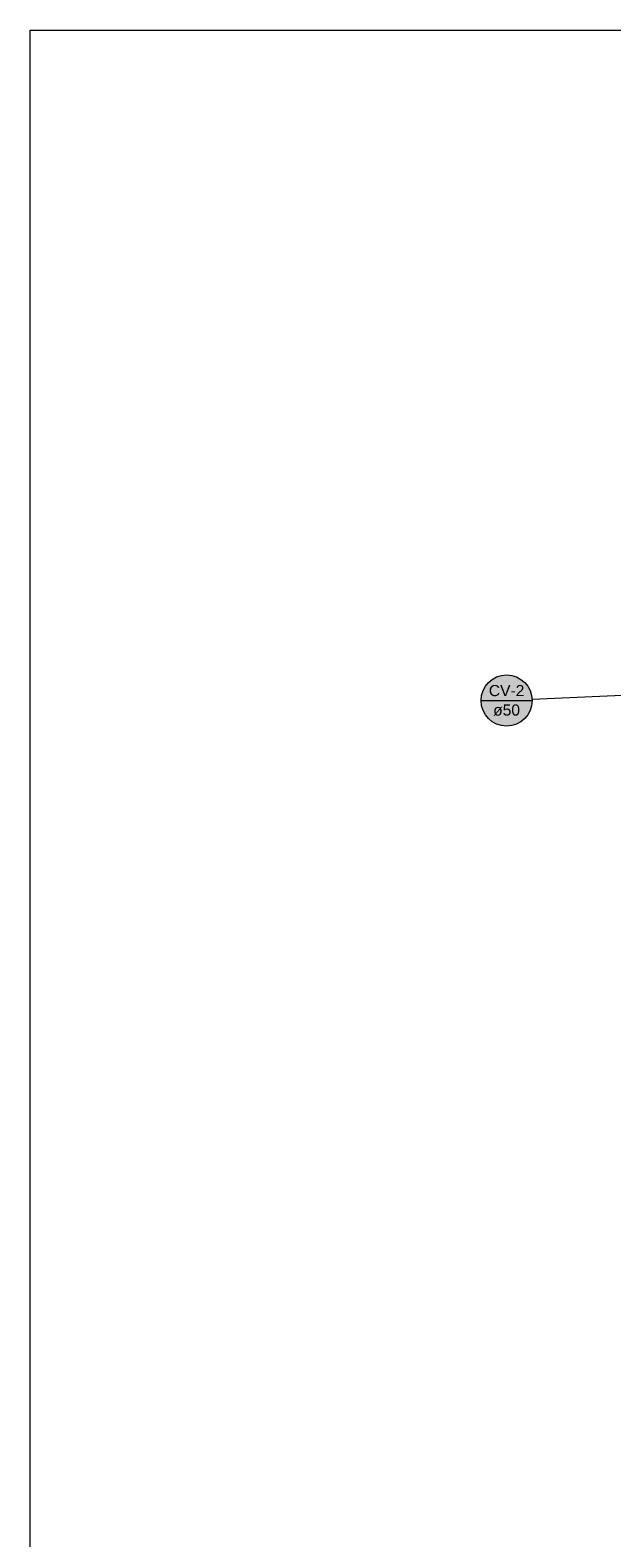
# Model space of a CAD drawing. Header units: millimetres. Extents: x 321 to 585, y -277 to 9.
# Tile 337 of 656: x 517 to 528, y -255 to -225. Entities that reach past the tile are written whole.
import ezdxf

# ---------------------------------------------------------------- set-up
doc = ezdxf.new("R2010")
doc.units = ezdxf.units.MM
doc.header["$MEASUREMENT"] = 0
doc.linetypes.add('NULL', pattern=[0])
doc.layers.get('0').update_dxf_attribs({"lineweight": 18})
doc.layers.add('CV-Indicação coluna', color=1, linetype='Continuous', lineweight=13)
doc.styles.add('Arial', font='arial.ttf')

msp = doc.modelspace()

# ---------------------------------------------------------------- hatches: boundary and pattern name
at = {"layer": 'CV-Indicação coluna', "linetype": 'Continuous'}
msp.add_hatch(color=11, dxfattribs=at).paths.add_polyline_path([(526.65, -238.116), (526.648, -238.072), (526.642, -238.028), (526.632, -237.985), (526.619, -237.943), (526.602, -237.903), (526.582, -237.864), (526.558, -237.827), (526.532, -237.792), (526.502, -237.759), (526.469, -237.73), (526.435, -237.703), (526.397, -237.679), (526.358, -237.659), (526.318, -237.642), (526.276, -237.629), (526.233, -237.619), (526.189, -237.614), (526.145, -237.612), (526.101, -237.614), (526.058, -237.619), (526.015, -237.629), (525.973, -237.642), (525.932, -237.659), (525.893, -237.679), (525.856, -237.703), (525.821, -237.73), (525.789, -237.759), (525.759, -237.792), (525.732, -237.827), (525.709, -237.864), (525.689, -237.903), (525.672, -237.943), (525.658, -237.985), (525.649, -238.028), (525.643, -238.072), (525.641, -238.116), (525.643, -238.16), (525.649, -238.203), (525.658, -238.246), (525.672, -238.288), (525.689, -238.329), (525.709, -238.368), (525.732, -238.405), (525.759, -238.44), (525.789, -238.472), (525.821, -238.502), (525.856, -238.529), (525.893, -238.552), (525.932, -238.573), (525.973, -238.59), (526.015, -238.603), (526.058, -238.612), (526.101, -238.618), (526.145, -238.62), (526.189, -238.618), (526.233, -238.612), (526.276, -238.603), (526.318, -238.59), (526.358, -238.573), (526.397, -238.552), (526.435, -238.529), (526.469, -238.502), (526.502, -238.472), (526.532, -238.44), (526.558, -238.405), (526.582, -238.368), (526.602, -238.329), (526.619, -238.288), (526.632, -238.246), (526.642, -238.203), (526.648, -238.16)])

# ---------------------------------------------------------------- linework, layer by layer
msp.add_lwpolyline([(516.749, -224.897), (561.278, -224.897), (561.278, -258.633), (516.749, -258.633)], close=True)
at = {"layer": 'CV-Indicação coluna'}
for p, q in [((525.641, -238.116), (526.65, -238.116)), ((526.649, -238.092), (530.09, -237.932))]:
    msp.add_line(p, q, dxfattribs=at)
msp.add_circle((526.145, -238.116), 0.504, dxfattribs=at)
msp.add_circle((526.145, -238.116), 0.504, dxfattribs=at)

# ---------------------------------------------------------------- texts
at = {"layer": 'CV-Indicação coluna', "linetype": 'NULL', "char_height": 0.22, "attachment_point": 8, "line_spacing_factor": 0.6, "style": 'Arial'}
for s, insert, width in [('CV-2', (526.145, -238.033), 1.40049), ('ø50', (526.145, -238.418), 1.05909)]:
    msp.add_mtext(s, dxfattribs=dict(at, insert=insert, width=width))

doc.saveas('drawing.dxf')
